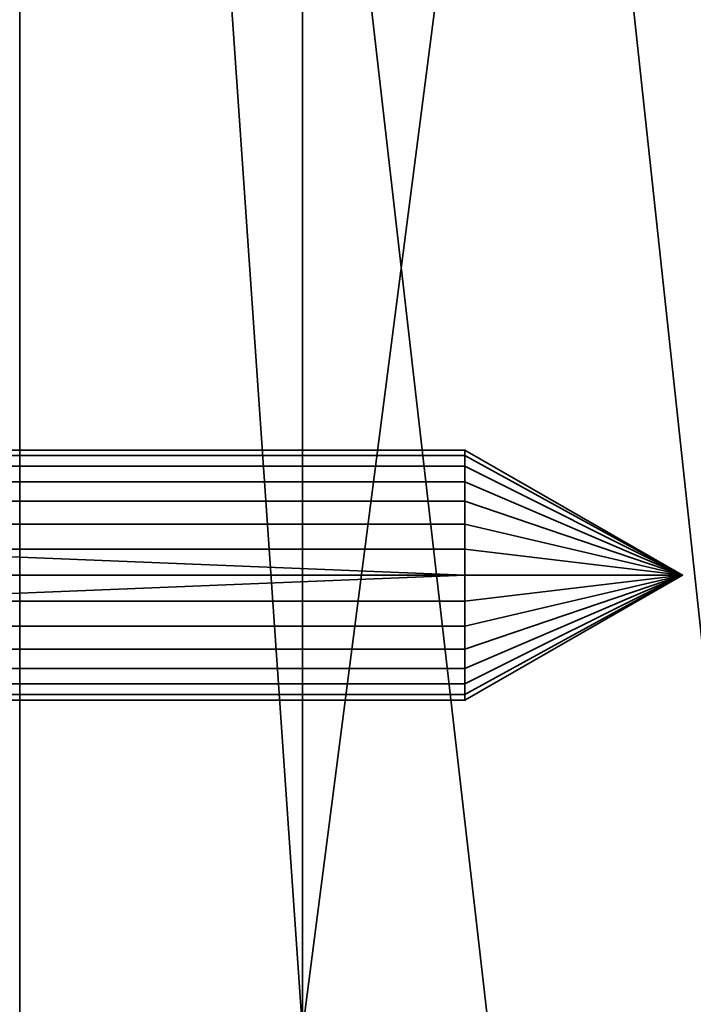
# Model space of a CAD drawing. Header units: millimetres. Extents: x -490 to 6690, y -115 to 132.
# Tile 481 of 656: x 2582 to 2593, y 21 to 37. Entities that reach past the tile are written whole.
import ezdxf

# ---------------------------------------------------------------- set-up
doc = ezdxf.new("R2010")
doc.units = ezdxf.units.MM
doc.layers.add('151', color=7, linetype='Continuous', true_color=0xffffff)

# ---------------------------------------------------------------- blocks, each defined once
blk = doc.blocks.new('UG_SURFACE_003')
at = {"layer": '151', "color": 252, "linetype": 'Continuous', "lineweight": 35}
for points in [[(3590, -6.2, 2202), (3590, 113.2, 2202), (2410, 113.2, 2202), (2410, -6.2, 2202)], [(2560, -6.2, 2052), (2560, 113.2, 2052), (3440, 113.2, 2052), (3440, -6.2, 2052)]]:
    blk.add_3dface(points, dxfattribs=at)
blk = doc.blocks.new('UG_SURFACE_178')
at = {"layer": '151', "color": 252, "linetype": 'Continuous', "lineweight": 35}
for points in [[(2579.35, 30.239, 1016.791), (2589.586, 30.239, 1016.791), (2589.586, 29.982, 1016), (2579.35, 29.982, 1016)], [(2579.35, 30.152, 1017.618), (2589.586, 30.152, 1017.618), (2589.586, 30.239, 1016.791), (2579.35, 30.239, 1016.791)], [(2579.35, 29.736, 1018.338), (2589.586, 29.736, 1018.338), (2589.586, 30.152, 1017.618), (2579.35, 30.152, 1017.618)], [(2589.586, 29.982, 1016), (2589.586, 30.239, 1016.791), (2593.05, 28.25, 1017)], [(2589.586, 30.239, 1016.791), (2589.586, 30.152, 1017.618), (2593.05, 28.25, 1017)], [(2589.586, 30.152, 1017.618), (2589.586, 29.736, 1018.338), (2593.05, 28.25, 1017)], [(2579.35, 29.982, 1016), (2589.586, 29.982, 1016), (2589.586, 29.426, 1015.382), (2579.35, 29.426, 1015.382)], [(2589.586, 29.426, 1015.382), (2589.586, 29.982, 1016), (2593.05, 28.25, 1017)], [(2579.35, 29.063, 1018.827), (2589.586, 29.063, 1018.827), (2589.586, 29.736, 1018.338), (2579.35, 29.736, 1018.338)], [(2589.586, 29.736, 1018.338), (2589.586, 29.063, 1018.827), (2593.05, 28.25, 1017)], [(2579.35, 29.426, 1015.382), (2589.586, 29.426, 1015.382), (2589.586, 28.666, 1015.044), (2579.35, 28.666, 1015.044)], [(2589.586, 28.666, 1015.044), (2589.586, 29.426, 1015.382), (2593.05, 28.25, 1017)], [(2579.35, 28.25, 1019), (2589.586, 28.25, 1019), (2589.586, 29.063, 1018.827), (2579.35, 29.063, 1018.827)], [(2589.586, 29.063, 1018.827), (2589.586, 28.25, 1019), (2593.05, 28.25, 1017)], [(2579.35, 27.834, 1015.044), (2579.35, 28.666, 1015.044), (2589.586, 28.25, 1015)], [(2579.35, 28.666, 1015.044), (2589.586, 28.666, 1015.044), (2589.586, 28.25, 1015)], [(2589.586, 28.25, 1015), (2589.586, 28.666, 1015.044), (2593.05, 28.25, 1017)], [(2579.35, 27.437, 1018.827), (2589.586, 27.437, 1018.827), (2589.586, 28.25, 1019), (2579.35, 28.25, 1019)], [(2589.586, 28.25, 1015), (2589.586, 27.834, 1015.044), (2579.35, 27.834, 1015.044)], [(2593.05, 28.25, 1017), (2589.586, 27.834, 1015.044), (2589.586, 28.25, 1015)], [(2589.586, 28.25, 1019), (2589.586, 27.437, 1018.827), (2593.05, 28.25, 1017)], [(2589.586, 27.437, 1018.827), (2589.586, 26.764, 1018.338), (2593.05, 28.25, 1017)], [(2589.586, 26.764, 1018.338), (2589.586, 26.348, 1017.618), (2593.05, 28.25, 1017)], [(2589.586, 26.348, 1017.618), (2589.586, 26.261, 1016.791), (2593.05, 28.25, 1017)], [(2589.586, 26.261, 1016.791), (2589.586, 26.518, 1016), (2593.05, 28.25, 1017)], [(2589.586, 26.518, 1016), (2589.586, 27.074, 1015.382), (2593.05, 28.25, 1017)], [(2589.586, 27.074, 1015.382), (2589.586, 27.834, 1015.044), (2593.05, 28.25, 1017)], [(2579.35, 27.834, 1015.044), (2589.586, 27.834, 1015.044), (2589.586, 27.074, 1015.382), (2579.35, 27.074, 1015.382)], [(2579.35, 26.764, 1018.338), (2589.586, 26.764, 1018.338), (2589.586, 27.437, 1018.827), (2579.35, 27.437, 1018.827)], [(2579.35, 27.074, 1015.382), (2589.586, 27.074, 1015.382), (2589.586, 26.518, 1016), (2579.35, 26.518, 1016)], [(2579.35, 26.348, 1017.618), (2589.586, 26.348, 1017.618), (2589.586, 26.764, 1018.338), (2579.35, 26.764, 1018.338)], [(2579.35, 26.518, 1016), (2589.586, 26.518, 1016), (2589.586, 26.261, 1016.791), (2579.35, 26.261, 1016.791)], [(2579.35, 26.261, 1016.791), (2589.586, 26.261, 1016.791), (2589.586, 26.348, 1017.618), (2579.35, 26.348, 1017.618)]]:
    blk.add_3dface(points, dxfattribs=at)
blk = doc.blocks.new('UG_SURFACE_193')
at = {"layer": '151', "color": 252, "linetype": 'Continuous', "lineweight": 35}
for points in [[(2579.35, 30.239, 1162.791), (2589.586, 30.239, 1162.791), (2589.586, 29.982, 1162), (2579.35, 29.982, 1162)], [(2579.35, 30.152, 1163.618), (2589.586, 30.152, 1163.618), (2589.586, 30.239, 1162.791), (2579.35, 30.239, 1162.791)], [(2579.35, 29.736, 1164.338), (2589.586, 29.736, 1164.338), (2589.586, 30.152, 1163.618), (2579.35, 30.152, 1163.618)], [(2589.586, 29.982, 1162), (2589.586, 30.239, 1162.791), (2593.05, 28.25, 1163)], [(2589.586, 30.239, 1162.791), (2589.586, 30.152, 1163.618), (2593.05, 28.25, 1163)], [(2589.586, 30.152, 1163.618), (2589.586, 29.736, 1164.338), (2593.05, 28.25, 1163)], [(2579.35, 29.982, 1162), (2589.586, 29.982, 1162), (2589.586, 29.426, 1161.382), (2579.35, 29.426, 1161.382)], [(2589.586, 29.426, 1161.382), (2589.586, 29.982, 1162), (2593.05, 28.25, 1163)], [(2579.35, 29.063, 1164.827), (2589.586, 29.063, 1164.827), (2589.586, 29.736, 1164.338), (2579.35, 29.736, 1164.338)], [(2589.586, 29.736, 1164.338), (2589.586, 29.063, 1164.827), (2593.05, 28.25, 1163)], [(2579.35, 29.426, 1161.382), (2589.586, 29.426, 1161.382), (2589.586, 28.666, 1161.044), (2579.35, 28.666, 1161.044)], [(2589.586, 28.666, 1161.044), (2589.586, 29.426, 1161.382), (2593.05, 28.25, 1163)], [(2579.35, 28.25, 1165), (2589.586, 28.25, 1165), (2589.586, 29.063, 1164.827), (2579.35, 29.063, 1164.827)], [(2589.586, 29.063, 1164.827), (2589.586, 28.25, 1165), (2593.05, 28.25, 1163)], [(2579.35, 27.834, 1161.044), (2579.35, 28.666, 1161.044), (2589.586, 28.25, 1161)], [(2579.35, 28.666, 1161.044), (2589.586, 28.666, 1161.044), (2589.586, 28.25, 1161)], [(2589.586, 28.25, 1161), (2589.586, 28.666, 1161.044), (2593.05, 28.25, 1163)], [(2579.35, 27.437, 1164.827), (2589.586, 27.437, 1164.827), (2589.586, 28.25, 1165), (2579.35, 28.25, 1165)], [(2589.586, 28.25, 1161), (2589.586, 27.834, 1161.044), (2579.35, 27.834, 1161.044)], [(2593.05, 28.25, 1163), (2589.586, 27.834, 1161.044), (2589.586, 28.25, 1161)], [(2589.586, 28.25, 1165), (2589.586, 27.437, 1164.827), (2593.05, 28.25, 1163)], [(2589.586, 27.437, 1164.827), (2589.586, 26.764, 1164.338), (2593.05, 28.25, 1163)], [(2589.586, 26.764, 1164.338), (2589.586, 26.348, 1163.618), (2593.05, 28.25, 1163)], [(2589.586, 26.348, 1163.618), (2589.586, 26.261, 1162.791), (2593.05, 28.25, 1163)], [(2589.586, 26.261, 1162.791), (2589.586, 26.518, 1162), (2593.05, 28.25, 1163)], [(2589.586, 26.518, 1162), (2589.586, 27.074, 1161.382), (2593.05, 28.25, 1163)], [(2589.586, 27.074, 1161.382), (2589.586, 27.834, 1161.044), (2593.05, 28.25, 1163)], [(2579.35, 27.834, 1161.044), (2589.586, 27.834, 1161.044), (2589.586, 27.074, 1161.382), (2579.35, 27.074, 1161.382)], [(2579.35, 26.764, 1164.338), (2589.586, 26.764, 1164.338), (2589.586, 27.437, 1164.827), (2579.35, 27.437, 1164.827)], [(2579.35, 27.074, 1161.382), (2589.586, 27.074, 1161.382), (2589.586, 26.518, 1162), (2579.35, 26.518, 1162)], [(2579.35, 26.348, 1163.618), (2589.586, 26.348, 1163.618), (2589.586, 26.764, 1164.338), (2579.35, 26.764, 1164.338)], [(2579.35, 26.518, 1162), (2589.586, 26.518, 1162), (2589.586, 26.261, 1162.791), (2579.35, 26.261, 1162.791)], [(2579.35, 26.261, 1162.791), (2589.586, 26.261, 1162.791), (2589.586, 26.348, 1163.618), (2579.35, 26.348, 1163.618)]]:
    blk.add_3dface(points, dxfattribs=at)
blk = doc.blocks.new('UG_SURFACE_211')
at = {"layer": '151', "color": 254, "linetype": 'Continuous', "lineweight": 35}
for points in [[(2598.75, 4, 2008.25), (2598.75, 111.75, 2008.25), (2587, 111.75, 2020), (2587, 86, 2020)], [(2598.75, 111.75, -8), (2587, 21, -8), (2587, 86, -8)], [(2587, 21, -8), (2598.75, 111.75, -8), (2595, 12, -8), (2591, 12, -8)], [(2587, 86, 2020), (2582.5, 86, 2024.5), (2582.5, 21, 2024.5), (2587, 21, 2020)], [(2582.5, 86, -8), (2587, 86, -8), (2587, 21, -8), (2582.5, 21, -8)], [(2598.75, 4, 2008.25), (2587, 86, 2020), (2595, 12, 2012)], [(2587, 21, 2020), (2591, 12, 2016), (2595, 12, 2012), (2587, 86, 2020)]]:
    blk.add_3dface(points, dxfattribs=at)
blk = doc.blocks.new('UG_SURFACE_214')
at = {"layer": '151', "color": 254, "linetype": 'Continuous', "lineweight": 35}
for points in [[(3423.25, 111.75, 2030.25), (2576.75, 111.75, 2030.25), (2576.75, -10, 2030.25), (3423.25, -10, 2030.25)], [(2587, 86, 2020), (2587, 111.75, 2020), (2598.75, 111.75, 2008.25), (2598.75, 4, 2008.25)], [(2587, 21, 2020), (2582.5, 86, 2024.5), (2591, 12, 2016)], [(2595, 12, 2012), (2591, 12, 2016), (2582.5, 86, 2024.5), (2587, 86, 2020)], [(2587, 21, 2020), (2582.5, 21, 2024.5), (2582.5, 86, 2024.5)], [(2595, 12, 2012), (2587, 86, 2020), (2598.75, 4, 2008.25)]]:
    blk.add_3dface(points, dxfattribs=at)

msp = doc.modelspace()

# ---------------------------------------------------------------- linework, layer by layer
at = {"layer": '151', "color": 253, "linetype": 'Continuous', "lineweight": -3, "extrusion": (-1, 0, 0)}
for centre in [(-28.25, 1017, -2589.586), (-28.25, 1163, -2589.586)]:
    msp.add_circle(centre, 2, dxfattribs=at)

# ---------------------------------------------------------------- block references
at = {"layer": '151', "color": 253, "linetype": 'Continuous', "lineweight": -3}
for name in ['UG_SURFACE_003', 'UG_SURFACE_211', 'UG_SURFACE_214', 'UG_SURFACE_178', 'UG_SURFACE_193']:
    msp.add_blockref(name, (0, 0), dxfattribs=at)

doc.saveas('drawing.dxf')
